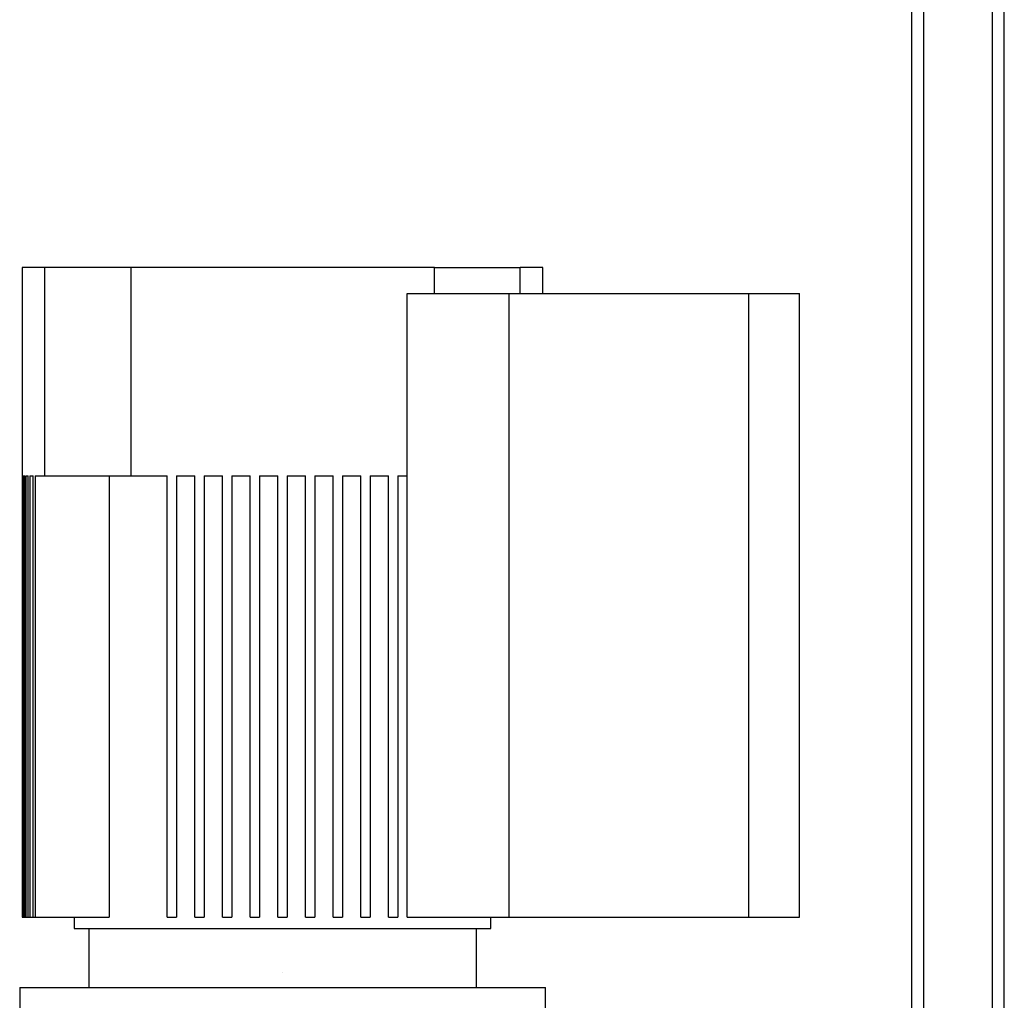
# Model space of a CAD drawing. Extents: x -132501 to 411300, y -42818 to 427495.
# Tile 327 of 330: x 250808 to 251074, y 243262 to 243528. Entities that reach past the tile are written whole.
import ezdxf

# ---------------------------------------------------------------- set-up
doc = ezdxf.new("R2010")
doc.units = 0
doc.header["$LTSCALE"] = 50
for name, color, linetype in [('96153117_FT_STAN', 7, 'CONTINUOUS'), ('CRIE_5-4_A_FLEXI', 7, 'CONTINUOUS'), ('Default', 7, 'CONTINUOUS')]:
    doc.layers.add(name, color=color, linetype=linetype)

# ---------------------------------------------------------------- blocks, each defined once
blk = doc.blocks.new('SE2')
at = {"layer": '96153117_FT_STAN', "color": 7, "linetype": 'Continuous'}
for p, q in [((264.968, 179.521), (264.968, 275.396)), ((265.288, 179.521), (265.288, 275.396)), ((267.148, 179.521), (267.148, 275.396)), ((267.468, 179.516), (267.468, 249.396))]:
    blk.add_line(p, q, dxfattribs=at)
at = {"layer": 'CRIE_5-4_A_FLEXI', "color": 7, "linetype": 'Continuous'}
for p, q in [((241.484, 217.096), (240.868, 217.096)), ((240.868, 217.096), (240.868, 199.496)), ((241.484, 211.456), (241.484, 217.096)), ((243.806, 217.096), (241.484, 217.096)), ((243.806, 217.096), (243.806, 211.456)), ((252.031, 217.096), (243.806, 217.096)), ((252.031, 216.396), (252.031, 217.096)), ((252.031, 217.096), (254.353, 217.096)), ((254.968, 217.096), (254.353, 217.096)), ((254.353, 216.396), (254.353, 217.096)), ((254.968, 216.396), (254.968, 217.096)), ((251.293, 199.496), (251.293, 216.396)), ((251.293, 216.396), (254.053, 216.396)), ((254.053, 216.396), (260.538, 216.396)), ((254.053, 199.496), (254.053, 216.396)), ((260.538, 216.396), (261.918, 216.396)), ((260.538, 216.396), (260.538, 199.496)), ((261.918, 199.496), (261.918, 216.396)), ((240.869, 211.456), (240.869, 199.496)), ((240.882, 199.496), (240.882, 211.456)), ((240.896, 211.456), (240.896, 199.496)), ((240.896, 211.456), (240.936, 211.456)), ((240.936, 199.496), (240.936, 211.456)), ((240.963, 211.456), (240.963, 199.496)), ((240.963, 211.456), (241.03, 211.456)), ((241.03, 199.496), (241.03, 211.456)), ((241.071, 211.456), (241.071, 199.496)), ((241.071, 211.456), (241.166, 211.456)), ((241.166, 199.496), (241.166, 211.456)), ((241.22, 211.456), (241.22, 199.496)), ((241.22, 211.456), (241.484, 211.456)), ((241.484, 211.456), (243.806, 211.456)), ((243.223, 211.456), (243.223, 199.496)), ((243.806, 211.456), (244.793, 211.456)), ((244.793, 199.496), (244.793, 211.456)), ((245.043, 211.456), (245.043, 199.496)), ((245.043, 211.456), (245.543, 211.456)), ((245.543, 199.496), (245.543, 211.456)), ((245.793, 211.456), (245.793, 199.496)), ((245.793, 211.456), (246.293, 211.456)), ((246.293, 199.496), (246.293, 211.456)), ((246.543, 211.456), (246.543, 199.496)), ((246.543, 211.456), (247.043, 211.456)), ((247.043, 199.496), (247.043, 211.456)), ((247.293, 211.456), (247.293, 199.496)), ((247.293, 211.456), (247.793, 211.456)), ((247.793, 199.496), (247.793, 211.456)), ((248.043, 211.456), (248.043, 199.496)), ((248.043, 211.456), (248.543, 211.456)), ((248.543, 199.496), (248.543, 211.456)), ((248.793, 211.456), (248.793, 199.496)), ((248.793, 211.456), (249.293, 211.456)), ((249.293, 199.496), (249.293, 211.456)), ((249.543, 211.456), (249.543, 199.496)), ((249.543, 211.456), (250.043, 211.456)), ((250.043, 199.496), (250.043, 211.456)), ((250.293, 211.456), (250.293, 199.496)), ((250.293, 211.456), (250.793, 211.456)), ((250.793, 199.496), (250.793, 211.456)), ((251.043, 211.456), (251.043, 199.496)), ((251.043, 211.456), (251.293, 211.456)), ((240.869, 199.496), (240.881, 199.496)), ((240.882, 199.496), (240.896, 199.496)), ((240.896, 199.496), (240.935, 199.496)), ((240.936, 199.496), (240.963, 199.496)), ((240.963, 199.496), (241.029, 199.496)), ((241.03, 199.496), (241.071, 199.496)), ((241.071, 199.496), (241.165, 199.496)), ((241.166, 199.496), (241.22, 199.496)), ((241.22, 199.496), (243.223, 199.496)), ((242.278, 199.496), (242.278, 199.196)), ((244.793, 199.496), (245.043, 199.496)), ((245.543, 199.496), (245.793, 199.496)), ((246.293, 199.496), (246.543, 199.496)), ((247.043, 199.496), (247.293, 199.496)), ((247.793, 199.496), (248.043, 199.496)), ((248.543, 199.496), (248.793, 199.496)), ((249.293, 199.496), (249.543, 199.496)), ((250.043, 199.496), (250.293, 199.496)), ((250.793, 199.496), (251.043, 199.496)), ((251.293, 199.496), (254.053, 199.496)), ((253.558, 199.196), (253.558, 199.496)), ((254.053, 199.496), (260.538, 199.496)), ((260.538, 199.496), (261.918, 199.496)), ((242.278, 199.196), (253.558, 199.196)), ((242.668, 199.196), (242.668, 197.992)), ((253.168, 197.992), (253.168, 199.196)), ((242.669, 198), (242.669, 197.596)), ((247.917, 197.996), (247.919, 197.996)), ((247.919, 197.996), (247.921, 197.996)), ((253.169, 197.596), (253.169, 198)), ((240.799, 197.596), (255.039, 197.596)), ((240.799, 197.596), (240.799, 196.896)), ((255.039, 196.896), (255.039, 197.596))]:
    blk.add_line(p, q, dxfattribs=at)

msp = doc.modelspace()

# ---------------------------------------------------------------- block references
at = {"layer": 'Default', "xscale": 10, "yscale": 10, "zscale": 10}
msp.add_blockref('SE2', (248399.7068, 241289.7787), dxfattribs=at)

doc.saveas('drawing.dxf')
